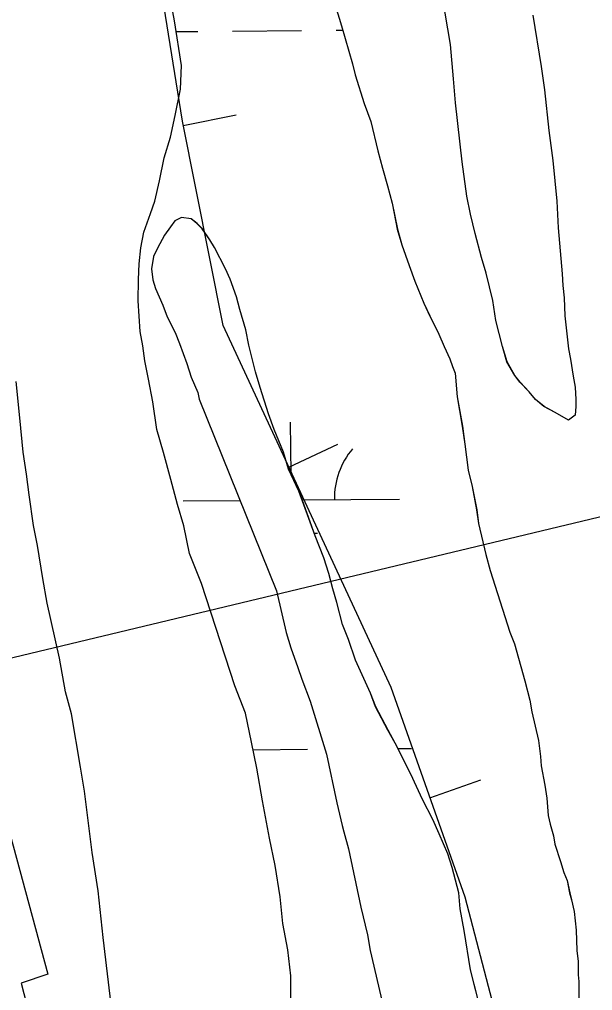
# Model space of a CAD drawing. Extents: x 3567028 to 3605064, y 510945 to 536587.
# Drawn here: x 3579024.2 to 3579289.4, y 532070.6 to 532520.1 of the extents above; entities that cross this region are included whole.
import ezdxf

# ---------------------------------------------------------------- set-up
doc = ezdxf.new("R2010")
doc.units = 0
for name, color, linetype in [('V-BORW-LINE', 7, 'Continuous'), ('V-RIVR-RANG', 7, 'Continuous'), ('V-RRAP-RVMT', 7, 'Continuous'), ('V-SITE-VEGE', 7, 'Continuous'), ('V-WETL-SWMP', 7, 'Continuous')]:
    doc.layers.add(name, color=color, linetype=linetype)

msp = doc.modelspace()

# ---------------------------------------------------------------- linework, layer by layer
at = {"layer": 'V-BORW-LINE'}
for p, q in [((3579100.02, 532471.02), (3579124.53, 532475.93)), ((3579148.9, 532312.94), (3579171.59, 532323.44)), ((3579214.17, 532159.83), (3579237.74, 532168.15))]:
    msp.add_line(p, q, dxfattribs=at)
msp.add_lwpolyline([(3579281.59, 531918.4), (3579230.4, 532113.84), (3579196.16, 532210.88), (3579118.57, 532378.44), (3579099.62, 532473), (3579069.02, 532663.98), (3579046.84, 532836.27), (3579024.76, 533000.05), (3579051.86, 533095.42), (3579116.75, 533143.98), (3579194.43, 533177.71), (3579272.64, 533189.74), (3579307.83, 533165.19), (3579315.9, 533099.84), (3579324.55, 532982.28), (3579336.46, 532862.4), (3579377.47, 532684.74), (3579411.42, 532535.47), (3579446.04, 532379.17), (3579476.93, 532214.6), (3579521.61, 532023.49)], dxfattribs=at)
at = {"layer": 'V-RIVR-RANG'}
msp.add_line((3579599.9, 532363.51), (3578219.06, 532032.29), dxfattribs=at)
at = {"layer": 'V-RRAP-RVMT'}
for p, q in [((3579003.37, 532203.92), (3579037.31, 532078.21)), ((3579037.31, 532078.21), (3579025.11, 532074.05)), ((3579025.11, 532074.05), (3579060, 531938.56))]:
    msp.add_line(p, q, dxfattribs=at)
at = {"layer": 'V-SITE-VEGE'}
for points in [[(3579261.71, 532522.06), (3579265.63, 532498.37), (3579267.14, 532487.57), (3579269.25, 532468.67), (3579271.07, 532454.87), (3579272.88, 532435.98), (3579273.49, 532423.68), (3579275.3, 532402.38), (3579275.61, 532396.98), (3579276.21, 532391.28), (3579276.52, 532382.88), (3579277.42, 532375.98), (3579278.33, 532367.59), (3579279.23, 532362.79), (3579280.44, 532354.99), (3579281.34, 532349.89), (3579281.65, 532344.19), (3579281.65, 532340.89), (3579281.35, 532336.99), (3579278.35, 532334.59), (3579272.05, 532338.18), (3579266.95, 532340.88), (3579263.05, 532344.18), (3579260.05, 532347.77), (3579255.84, 532352.27), (3579253.44, 532355.27), (3579249.84, 532361.57), (3579247.73, 532368.76), (3579244.72, 532380.76), (3579243.22, 532390.06), (3579240.21, 532402.65), (3579238.1, 532409.85), (3579235.09, 532420.95), (3579232.99, 532429.95), (3579231.18, 532438.35), (3579229.07, 532454.24), (3579226.05, 532481.54), (3579225.14, 532492.64), (3579223.63, 532508.54), (3579220.01, 532530.43)], [(3579170.52, 532526.19), (3579173.23, 532517.2), (3579178.34, 532499.5), (3579179.54, 532494.4), (3579183.75, 532481.21), (3579186.76, 532472.81)], [(3579186.76, 532472.81), (3579190.07, 532459.31), (3579192.17, 532451.22), (3579194.58, 532443.12), (3579196.69, 532435.02), (3579199.09, 532423.02), (3579201.2, 532415.82), (3579204.51, 532406.23), (3579207.21, 532399.03), (3579211.42, 532388.83), (3579214.12, 532382.84), (3579218.33, 532374.44), (3579220.73, 532368.74), (3579223.44, 532363.05), (3579224.64, 532359.45), (3579225.84, 532356.45), (3579226.75, 532345.35), (3579229.16, 532331.85), (3579230.37, 532323.45), (3579231.87, 532311.45), (3579233.68, 532303.96), (3579235.79, 532293.16), (3579236.69, 532286.86), (3579240, 532272.46), (3579242.11, 532264.96), (3579251.13, 532236.47), (3579253.23, 532231.08), (3579258.05, 532213.98), (3579260.45, 532204.98), (3579261.36, 532199.58), (3579264.37, 532186.39), (3579265.27, 532178.89), (3579265.57, 532174.69), (3579267.38, 532165.69), (3579268.29, 532159.69), (3579268.89, 532151.59), (3579269.79, 532147.69), (3579271.3, 532142.3), (3579271.9, 532138.4), (3579274.61, 532130.3), (3579276.11, 532125.2), (3579277.61, 532121.6), (3579278.82, 532115.9), (3579279.72, 532112.6), (3579280.92, 532107.21), (3579281.83, 532098.51), (3579282.14, 532089.21), (3579282.74, 532084.11), (3579282.75, 532077.81), (3579283.05, 532074.81), (3579283.06, 532065.81)], [(3579238.06, 532060.08), (3579232.95, 532080.17), (3579229.94, 532098.47), (3579228.13, 532108.37), (3579227.52, 532115.86), (3579224.51, 532127.56), (3579222.41, 532133.86), (3579218.5, 532143.16), (3579215.5, 532149.76), (3579210.69, 532159.05), (3579207.99, 532165.05), (3579205.28, 532170.75), (3579198.07, 532185.14), (3579194.77, 532191.14), (3579189.06, 532201.93), (3579186.66, 532208.23), (3579179.75, 532223.52), (3579176.44, 532233.12), (3579173.73, 532240.02), (3579171.02, 532250.21), (3579169.22, 532256.51), (3579167.42, 532263.71), (3579165.01, 532270.91), (3579161.1, 532281.1), (3579153.59, 532301.8), (3579148.78, 532311.99), (3579146.37, 532319.79), (3579142.17, 532330.28), (3579139.46, 532337.48), (3579135.55, 532349.78), (3579133.45, 532356.98), (3579130.44, 532369.28), (3579128.93, 532376.47), (3579126.23, 532385.77), (3579124.72, 532391.77), (3579121.72, 532399.87), (3579119.61, 532404.67), (3579114.51, 532414.56), (3579112.4, 532418.16), (3579108.8, 532423.26), (3579106.4, 532425.65), (3579103.69, 532427.75), (3579099.2, 532428.35), (3579096.2, 532426.84), (3579094.1, 532424.14), (3579091.4, 532420.24), (3579088.11, 532414.24), (3579086.31, 532410.34), (3579085.42, 532404.64), (3579086.02, 532399.54), (3579087.22, 532395.64), (3579090.53, 532387.84), (3579092.63, 532382.45), (3579096.24, 532375.25), (3579098.34, 532370.15), (3579101.65, 532360.85), (3579103.75, 532354.56), (3579106.76, 532347.36), (3579107.36, 532344.36), (3579143.12, 532255.59), (3579147.64, 532236.4), (3579149.74, 532229.2), (3579153.05, 532220.2), (3579154.85, 532214.8), (3579158.76, 532204.61), (3579166.28, 532180.01), (3579171.09, 532157.52), (3579173.5, 532147.02), (3579174.4, 532144.03)], [(3579066.97, 532061.57), (3579063.05, 532095.16), (3579060.63, 532116.76), (3579057.92, 532134.46), (3579054.3, 532162.95), (3579052.49, 532174.05), (3579048.27, 532198.65), (3579045.56, 532208.84), (3579042.85, 532224.44), (3579037.13, 532249.93), (3579035.03, 532261.33), (3579032.61, 532276.63), (3579030.81, 532285.93), (3579028.7, 532300.02), (3579027.49, 532309.62), (3579025.98, 532319.82), (3579024.47, 532335.72), (3579022.66, 532352.52)], [(3579174.4, 532144.03), (3579176.51, 532136.23), (3579182.23, 532109.23), (3579185.24, 532096.33), (3579186.44, 532089.14), (3579192.46, 532063.34), (3579196.07, 532048.65), (3579197.88, 532040.55), (3579201.79, 532029.15)]]:
    msp.add_lwpolyline(points, dxfattribs=at)
at = {"layer": 'V-WETL-SWMP'}
for p, q in [((3579095.93, 532519.41), (3579093.82, 532530.94)), ((3579223.62, 532508.53), (3579220, 532530.43)), ((3579170.51, 532526.19), (3579173.22, 532517.19)), ((3579261.7, 532522.06), (3579265.62, 532498.36)), ((3579099.22, 532498.71), (3579095.93, 532519.41)), ((3579096.72, 532514.45), (3579106.77, 532514.53)), ((3579122.77, 532514.67), (3579154.77, 532514.94)), ((3579170.77, 532515.07), (3579173.82, 532515.1)), ((3579173.22, 532517.19), (3579178.33, 532499.5)), ((3579225.13, 532492.63), (3579223.62, 532508.53)), ((3579178.33, 532499.5), (3579179.53, 532494.4)), ((3579098.7, 532487.83), (3579099.22, 532498.71)), ((3579265.62, 532498.36), (3579267.13, 532487.57)), ((3579179.53, 532494.4), (3579183.74, 532481.2)), ((3579226.04, 532481.54), (3579225.13, 532492.63)), ((3579096.36, 532475.64), (3579098.7, 532487.83)), ((3579267.13, 532487.57), (3579269.24, 532468.67)), ((3579229.06, 532454.24), (3579226.04, 532481.54)), ((3579183.74, 532481.2), (3579186.75, 532472.81)), ((3579094.14, 532465.68), (3579096.36, 532475.64)), ((3579186.75, 532472.81), (3579190.06, 532459.31)), ((3579269.24, 532468.67), (3579271.05, 532454.87)), ((3579091.26, 532455.99), (3579094.14, 532465.68)), ((3579190.06, 532459.31), (3579192.16, 532451.21)), ((3579089.04, 532445.37), (3579091.26, 532455.99)), ((3579271.05, 532454.87), (3579272.87, 532435.97)), ((3579192.16, 532451.21), (3579194.57, 532443.12)), ((3579231.17, 532438.34), (3579229.06, 532454.24)), ((3579086.95, 532436.06), (3579089.04, 532445.37)), ((3579194.57, 532443.12), (3579196.68, 532435.02)), ((3579232.97, 532429.95), (3579231.17, 532438.34)), ((3579084.86, 532430.3), (3579086.95, 532436.06)), ((3579196.68, 532435.02), (3579199.08, 532423.02)), ((3579272.87, 532435.97), (3579273.47, 532423.67)), ((3579081.85, 532421.65), (3579084.86, 532430.3)), ((3579099.19, 532428.35), (3579096.19, 532426.84)), ((3579103.69, 532427.75), (3579099.19, 532428.35)), ((3579106.39, 532425.65), (3579103.69, 532427.75)), ((3579235.08, 532420.95), (3579232.97, 532429.95)), ((3579094.1, 532424.14), (3579091.4, 532420.24)), ((3579096.19, 532426.84), (3579094.1, 532424.14)), ((3579108.79, 532423.25), (3579106.39, 532425.65)), ((3579112.4, 532418.16), (3579108.79, 532423.25)), ((3579199.08, 532423.02), (3579201.19, 532415.82)), ((3579273.47, 532423.67), (3579275.29, 532402.38)), ((3579080.41, 532414.44), (3579081.85, 532421.65)), ((3579091.4, 532420.24), (3579088.1, 532414.24)), ((3579238.09, 532409.85), (3579235.08, 532420.95)), ((3579079.63, 532406.97), (3579080.41, 532414.44)), ((3579088.1, 532414.24), (3579086.31, 532410.34)), ((3579114.5, 532414.56), (3579112.4, 532418.16)), ((3579119.61, 532404.66), (3579114.5, 532414.56)), ((3579201.19, 532415.82), (3579204.5, 532406.23)), ((3579086.31, 532410.34), (3579085.41, 532404.64)), ((3579240.19, 532402.65), (3579238.09, 532409.85)), ((3579079.37, 532399.76), (3579079.63, 532406.97)), ((3579204.5, 532406.23), (3579207.2, 532399.03)), ((3579085.41, 532404.64), (3579086.01, 532399.54)), ((3579121.71, 532399.87), (3579119.61, 532404.66)), ((3579243.2, 532390.06), (3579240.19, 532402.65)), ((3579275.29, 532402.38), (3579275.59, 532396.98)), ((3579079.25, 532389.8), (3579079.37, 532399.76)), ((3579086.01, 532399.54), (3579087.22, 532395.64)), ((3579124.72, 532391.77), (3579121.71, 532399.87)), ((3579207.2, 532399.03), (3579211.41, 532388.83)), ((3579275.59, 532396.98), (3579276.2, 532391.28)), ((3579087.22, 532395.64), (3579090.52, 532387.84)), ((3579126.22, 532385.77), (3579124.72, 532391.77)), ((3579080.05, 532375.65), (3579079.25, 532389.8)), ((3579090.52, 532387.84), (3579092.63, 532382.44)), ((3579211.41, 532388.83), (3579214.11, 532382.83)), ((3579244.71, 532380.76), (3579243.2, 532390.06)), ((3579276.2, 532391.28), (3579276.51, 532382.88)), ((3579092.63, 532382.44), (3579096.23, 532375.25)), ((3579128.93, 532376.47), (3579126.22, 532385.77)), ((3579214.11, 532382.83), (3579218.32, 532374.44)), ((3579276.51, 532382.88), (3579277.41, 532375.98)), ((3579247.72, 532368.76), (3579244.71, 532380.76)), ((3579081.36, 532368.97), (3579080.05, 532375.65)), ((3579096.23, 532375.25), (3579098.34, 532370.15)), ((3579130.43, 532369.27), (3579128.93, 532376.47)), ((3579218.32, 532374.44), (3579220.72, 532368.74)), ((3579277.41, 532375.98), (3579278.32, 532367.58)), ((3579082.28, 532362.02), (3579081.36, 532368.97)), ((3579098.34, 532370.15), (3579101.64, 532360.85)), ((3579133.44, 532356.98), (3579130.43, 532369.27)), ((3579220.72, 532368.74), (3579223.43, 532363.04)), ((3579249.82, 532361.56), (3579247.72, 532368.76)), ((3579278.32, 532367.58), (3579279.22, 532362.78)), ((3579083.99, 532353.64), (3579082.28, 532362.02)), ((3579101.64, 532360.85), (3579103.75, 532354.55)), ((3579223.43, 532363.04), (3579224.63, 532359.44)), ((3579253.43, 532355.27), (3579249.82, 532361.56)), ((3579279.22, 532362.78), (3579280.43, 532354.99)), ((3579135.55, 532349.78), (3579133.44, 532356.98)), ((3579224.63, 532359.44), (3579225.83, 532356.44)), ((3579225.83, 532356.44), (3579226.74, 532345.35)), ((3579085.97, 532343.16), (3579083.99, 532353.64)), ((3579103.75, 532354.55), (3579106.75, 532347.36)), ((3579255.83, 532352.27), (3579253.43, 532355.27)), ((3579260.03, 532347.77), (3579255.83, 532352.27)), ((3579280.43, 532354.99), (3579281.33, 532349.89)), ((3579106.75, 532347.36), (3579107.35, 532344.36)), ((3579139.46, 532337.48), (3579135.55, 532349.78)), ((3579263.04, 532344.17), (3579260.03, 532347.77)), ((3579281.33, 532349.89), (3579281.63, 532344.19)), ((3579087.81, 532330.31), (3579085.97, 532343.16)), ((3579107.35, 532344.36), (3579143.12, 532255.59)), ((3579226.74, 532345.35), (3579229.15, 532331.85)), ((3579266.94, 532340.88), (3579263.04, 532344.17)), ((3579281.63, 532344.19), (3579281.64, 532340.89)), ((3579142.16, 532330.29), (3579139.46, 532337.48)), ((3579272.04, 532338.18), (3579266.94, 532340.88)), ((3579278.34, 532334.59), (3579272.04, 532338.18)), ((3579281.64, 532340.89), (3579281.34, 532336.99)), ((3579149.91, 532309.58), (3579149.71, 532333.65)), ((3579281.34, 532336.99), (3579278.34, 532334.59)), ((3579090.96, 532319.7), (3579087.81, 532330.31)), ((3579146.37, 532319.79), (3579142.16, 532330.29)), ((3579229.15, 532331.85), (3579230.35, 532323.45)), ((3579094.25, 532307.12), (3579090.96, 532319.7)), ((3579148.77, 532311.99), (3579146.37, 532319.79)), ((3579230.35, 532323.45), (3579231.86, 532311.45)), ((3579153.58, 532301.8), (3579148.77, 532311.99)), ((3579231.86, 532311.45), (3579233.67, 532303.95)), ((3579097.4, 532295.6), (3579094.25, 532307.12)), ((3579161.1, 532281.1), (3579153.58, 532301.8)), ((3579233.67, 532303.95), (3579235.78, 532293.16)), ((3579100.01, 532297.23), (3579126.25, 532297.45)), ((3579155.07, 532297.69), (3579200.01, 532298.07)), ((3579100.29, 532285.64), (3579097.4, 532295.6)), ((3579235.78, 532293.16), (3579236.68, 532286.86)), ((3579102.92, 532272.93), (3579100.29, 532285.64)), ((3579236.68, 532286.86), (3579239.99, 532272.46)), ((3579160.66, 532282.31), (3579162.14, 532282.32)), ((3579165, 532270.91), (3579161.1, 532281.1)), ((3579108.43, 532259.04), (3579102.92, 532272.93)), ((3579167.41, 532263.71), (3579165, 532270.91)), ((3579239.99, 532272.46), (3579242.1, 532264.96)), ((3579169.21, 532256.51), (3579167.41, 532263.71)), ((3579242.1, 532264.96), (3579251.12, 532236.47)), ((3579123.92, 532211.62), (3579108.43, 532259.04)), ((3579171.02, 532250.21), (3579169.21, 532256.51)), ((3579143.12, 532255.59), (3579147.63, 532236.4)), ((3579173.73, 532240.01), (3579171.02, 532250.21)), ((3579176.43, 532233.12), (3579173.73, 532240.01)), ((3579147.63, 532236.4), (3579149.74, 532229.2)), ((3579251.12, 532236.47), (3579253.22, 532231.07)), ((3579179.74, 532223.52), (3579176.43, 532233.12)), ((3579253.22, 532231.07), (3579258.03, 532213.98)), ((3579149.74, 532229.2), (3579153.04, 532220.2)), ((3579186.65, 532208.23), (3579179.74, 532223.52)), ((3579153.04, 532220.2), (3579154.85, 532214.8)), ((3579128.78, 532199.04), (3579123.92, 532211.62)), ((3579154.85, 532214.8), (3579158.75, 532204.61)), ((3579258.03, 532213.98), (3579260.44, 532204.98)), ((3579189.05, 532201.93), (3579186.65, 532208.23)), ((3579158.75, 532204.61), (3579166.27, 532180.01)), ((3579260.44, 532204.98), (3579261.35, 532199.58)), ((3579131.67, 532185.55), (3579128.78, 532199.04)), ((3579194.76, 532191.13), (3579189.05, 532201.93)), ((3579261.35, 532199.58), (3579264.35, 532186.39)), ((3579198.06, 532185.14), (3579194.76, 532191.13)), ((3579134.04, 532173.62), (3579131.67, 532185.55)), ((3579205.27, 532170.74), (3579198.06, 532185.14)), ((3579264.35, 532186.39), (3579265.26, 532178.89)), ((3579132.36, 532182.06), (3579157.58, 532182.28)), ((3579199.32, 532182.63), (3579205.58, 532182.68)), ((3579166.27, 532180.01), (3579171.09, 532157.52)), ((3579265.26, 532178.89), (3579265.56, 532174.69)), ((3579136.67, 532158.42), (3579134.04, 532173.62)), ((3579265.56, 532174.69), (3579267.37, 532165.69)), ((3579207.98, 532165.05), (3579205.27, 532170.74)), ((3579210.68, 532159.05), (3579207.98, 532165.05)), ((3579267.37, 532165.69), (3579268.27, 532159.69)), ((3579139.96, 532141.13), (3579136.67, 532158.42)), ((3579215.49, 532149.75), (3579210.68, 532159.05)), ((3579268.27, 532159.69), (3579268.88, 532151.59)), ((3579171.09, 532157.52), (3579173.5, 532147.02)), ((3579218.49, 532143.16), (3579215.49, 532149.75)), ((3579268.88, 532151.59), (3579269.78, 532147.69)), ((3579173.5, 532147.02), (3579174.4, 532144.02)), ((3579269.78, 532147.69), (3579271.29, 532142.29)), ((3579142.59, 532128.42), (3579139.96, 532141.13)), ((3579174.4, 532144.02), (3579176.5, 532136.22)), ((3579222.4, 532133.86), (3579218.49, 532143.16)), ((3579271.29, 532142.29), (3579271.89, 532138.39)), ((3579176.5, 532136.22), (3579182.22, 532109.23)), ((3579271.89, 532138.39), (3579274.6, 532130.3)), ((3579224.5, 532127.56), (3579222.4, 532133.86)), ((3579144.83, 532114.01), (3579142.59, 532128.42)), ((3579227.51, 532115.86), (3579224.5, 532127.56)), ((3579274.6, 532130.3), (3579276.1, 532125.2)), ((3579276.1, 532125.2), (3579277.6, 532121.6)), ((3579277.6, 532121.6), (3579278.81, 532115.9)), ((3579146.15, 532101.69), (3579144.83, 532114.01)), ((3579228.12, 532108.36), (3579227.51, 532115.86)), ((3579278.81, 532115.9), (3579279.71, 532112.6)), ((3579182.22, 532109.23), (3579185.23, 532096.33)), ((3579229.93, 532098.47), (3579228.12, 532108.36)), ((3579279.71, 532112.6), (3579280.91, 532107.2)), ((3579280.91, 532107.2), (3579281.82, 532098.5)), ((3579148.39, 532089.51), (3579146.15, 532101.69)), ((3579185.23, 532096.33), (3579186.44, 532089.13)), ((3579232.94, 532080.17), (3579229.93, 532098.47)), ((3579281.82, 532098.5), (3579282.13, 532089.21)), ((3579149.84, 532077.45), (3579148.39, 532089.51)), ((3579186.44, 532089.13), (3579192.46, 532063.34)), ((3579282.13, 532089.21), (3579282.73, 532084.11)), ((3579282.73, 532084.11), (3579282.73, 532077.81)), ((3579149.85, 532066.32), (3579149.84, 532077.45)), ((3579238.05, 532060.08), (3579232.94, 532080.17)), ((3579282.73, 532077.81), (3579283.04, 532074.81)), ((3579283.04, 532074.81), (3579283.04, 532065.81))]:
    msp.add_line(p, q, dxfattribs=at)
msp.add_arc((3579205.25, 532298.59), 35.25, 139.7115, 181.2552, dxfattribs=at)

doc.saveas('drawing.dxf')
